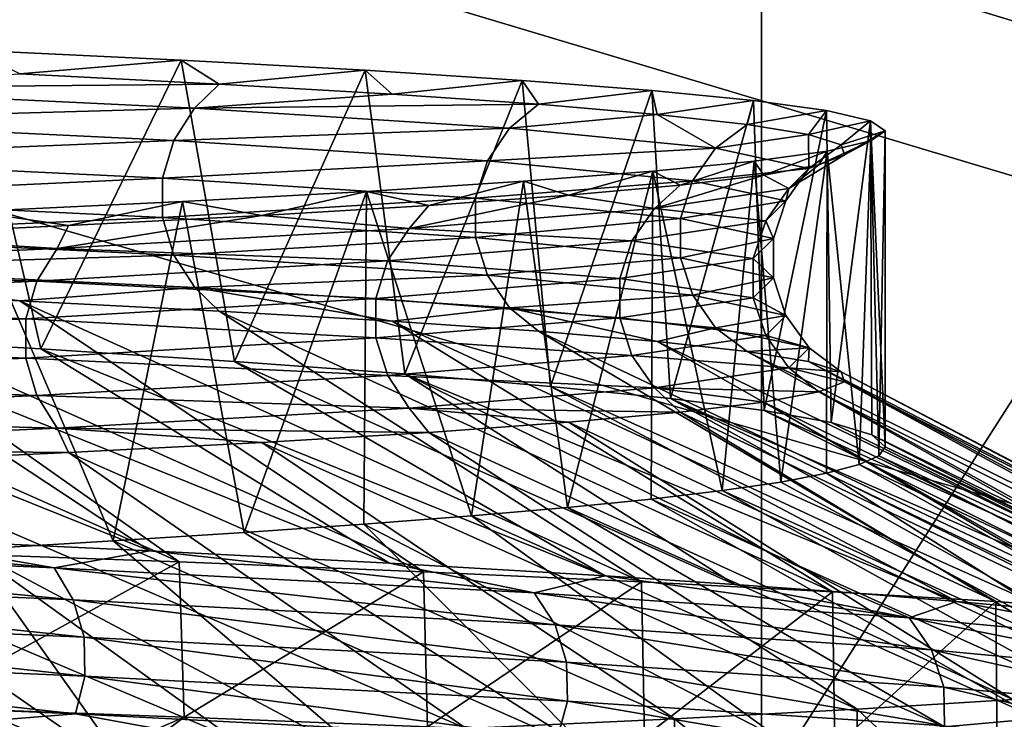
# Model space of a CAD drawing. Header units: metres. Extents: x -206 to 75, y -104 to 104.
# Tile 603 of 656: x 10.56 to 12.48, y -58.96 to -57.59. Entities that reach past the tile are written whole.
import ezdxf

# ---------------------------------------------------------------- set-up
doc = ezdxf.new("R2010")
doc.units = ezdxf.units.M
doc.layers.add('solid_01_1-CONSUMER_THERM_B_125288', color=7, linetype='CONTINUOUS')

msp = doc.modelspace()

# ---------------------------------------------------------------- linework, layer by layer
at = {"layer": 'solid_01_1-CONSUMER_THERM_B_125288'}
for points in [[(-27.776106, 66.214066), (28.050987, 67.836098), (-27.757145, -66.232315)], [(28.050987, 67.836098), (-27.757065, -66.785934), (-27.757145, -66.232315)], [(28.050987, 67.836098), (27.851068, 67.319839), (-27.757065, -66.785934)], [(27.851068, 67.319839), (27.74942, 66.775635), (-27.757065, -66.785934)], [(27.74942, 66.775635), (-28.058632, -67.846397), (-27.858715, -67.330139)], [(27.74942, 66.775635), (27.749498, 66.222015), (-28.058632, -67.846397)], [(27.74942, 66.775635), (-27.858715, -67.330139), (-27.757065, -66.785934)], [(27.749498, 66.222015), (27.768459, -66.224365), (-28.058632, -67.846397)], [(-18.213459, -45.817539, 1.5), (-19.476553, -45.904934, 1.5), (69.506912, -74.995201, 1.5)], [(37.092922, -58.218811, 1.5), (-18.213459, -45.817539, 1.5), (69.506912, -74.995201, 1.5)], [(37.092922, -58.218811, 1.5), (35.395393, -57.260349, 1.5), (-18.213459, -45.817539, 1.5)], [(-19.476553, -45.904934, 1.5), (-20.110367, -46.015713, 1.5), (69.506912, -74.995201, 1.5)], [(-20.110367, -46.015713, 1.5), (-20.738798, -46.171688, 1.5), (69.506912, -74.995201, 1.5)], [(-20.738798, -46.171688, 1.5), (-21.356617, -46.372227, 1.5), (69.506912, -74.995201, 1.5)], [(-21.356617, -46.372227, 1.5), (-21.958729, -46.615906, 1.5), (69.506912, -74.995201, 1.5)], [(-38.864662, -46.52047, 75.400002), (-54.590946, -63.612965, 75.400002), (54.609055, -63.597332, 75.400002)], [(-37.59338, -46.610531, 75.400002), (-38.864662, -46.52047, 75.400002), (54.609055, -63.597332, 75.400002)], [(37.606621, -46.599766, 75.400002), (-37.59338, -46.610531, 75.400002), (54.609055, -63.597332, 75.400002)], [(-21.958729, -46.615906, 1.5), (-22.540312, -46.900536, 1.5), (69.506912, -74.995201, 1.5)], [(-22.540312, -46.900536, 1.5), (-23.096958, -47.223244, 1.5), (69.506912, -74.995201, 1.5)], [(12.00841, -59.103428, 68.382759), (12.006693, -47.103428, 63.5), (13.508074, -56.753216, 67.426552)], [(12.006693, -47.103428, 69.900002), (12.006693, -47.103428, 63.5), (12.00841, -59.103428, 68.382759)], [(12.006693, -47.103428, 69.900002), (12.00841, -59.103428, 68.382759), (12.006907, -48.603428, 69.900002)], [(-23.096958, -47.223244, 1.5), (-24.120508, -47.968487, 1.5), (69.506912, -74.995201, 1.5)], [(-24.120508, -47.968487, 1.5), (-33.833458, -56.120991, 1.5), (69.506912, -74.995201, 1.5)], [(-11.99159, -59.106865, 72.400002), (-11.993093, -48.606865, 72.400002), (12.006907, -48.603428, 72.400002)], [(-11.99159, -59.106865, 72.400002), (12.006907, -48.603428, 72.400002), (12.00841, -59.103428, 72.400002)], [(12.00841, -59.103428, 68.382759), (12.00841, -59.103428, 72.400002), (12.006907, -48.603428, 72.400002)], [(12.006907, -48.603428, 69.900002), (12.00841, -59.103428, 68.382759), (12.006907, -48.603428, 72.400002)], [(16.914204, -64.999992, 22.794239), (9.930267, -64.999992, 10.701812), (9.930284, -50.999832, 10.701828)], [(16.914204, -64.999992, 22.794239), (9.930284, -50.999832, 10.701828), (16.914194, -50.999828, 22.794212)], [(9.934324, -64.999992, 38.295269), (16.914696, -50.999828, 26.200815), (9.93434, -50.999832, 38.29525)], [(16.914705, -64.999992, 26.200787), (16.914696, -50.999828, 26.200815), (9.934324, -64.999992, 38.295269)], [(-33.833458, -56.120991, 1.5), (-35.386375, -57.270309, 1.5), (69.506912, -74.995201, 1.5)], [(12.00841, -59.103428, 68.382759), (13.508074, -56.753216, 67.426552), (13.508768, -61.603214, 69.400002)], [(-35.386375, -57.270309, 1.5), (-37.08342, -58.229198, 1.5), (69.506912, -74.995201, 1.5)], [(10.464289, -57.652504, 18.13126), (10.178154, -58.2122, 17.6833), (10.600187, -58.236435, 18.360113)], [(10.464289, -57.652504, 18.13126), (10.600187, -58.236435, 18.360113), (10.874347, -57.672092, 18.859896)], [(10.55902, -57.699135, 18.439686), (10.464289, -57.652504, 18.13126), (10.874347, -57.672092, 18.859896)], [(10.9484, -57.718887, 19.175774), (10.55902, -57.699135, 18.439686), (10.874347, -57.672092, 18.859896)], [(10.874347, -57.672092, 18.859896), (10.600187, -58.236435, 18.360113), (10.978642, -58.260963, 19.065702)], [(10.874347, -57.672092, 18.859896), (10.978642, -58.260963, 19.065702), (11.233741, -57.691746, 19.614794)], [(10.9484, -57.718887, 19.175774), (10.874347, -57.672092, 18.859896), (11.233741, -57.691746, 19.614794)], [(10.085831, -57.726692, 17.792223), (10.55902, -57.699135, 18.439686), (10.9484, -57.718887, 19.175774)], [(11.286812, -57.738647, 19.936832), (10.9484, -57.718887, 19.175774), (11.233741, -57.691746, 19.614794)], [(11.233741, -57.691746, 19.614794), (10.978642, -58.260963, 19.065702), (11.31161, -58.285492, 19.797911)], [(11.233741, -57.691746, 19.614794), (11.31161, -58.285492, 19.797911), (11.540857, -57.71154, 20.392593)], [(11.286812, -57.738647, 19.936832), (11.233741, -57.691746, 19.614794), (11.540857, -57.71154, 20.392593)], [(10.085831, -57.726692, 17.792223), (10.9484, -57.718887, 19.175774), (10.90079, -57.765907, 19.219688)], [(10.90079, -57.765907, 19.219688), (10.9484, -57.718887, 19.175774), (11.286812, -57.738647, 19.936832)], [(11.572577, -57.7584, 20.719078), (11.286812, -57.738647, 19.936832), (11.540857, -57.71154, 20.392593)], [(11.540857, -57.71154, 20.392593), (11.31161, -58.285492, 19.797911), (11.596231, -58.309761, 20.551636)], [(11.540857, -57.71154, 20.392593), (11.596231, -58.309761, 20.551636), (11.794095, -57.731369, 21.189184)], [(11.572577, -57.7584, 20.719078), (11.540857, -57.71154, 20.392593), (11.794095, -57.731369, 21.189184)], [(10.085831, -57.726692, 17.792223), (10.90079, -57.765907, 19.219688), (10.048231, -57.790157, 17.817228)], [(10.90079, -57.765907, 19.219688), (11.286812, -57.738647, 19.936832), (11.572577, -57.7584, 20.719078)], [(11.804105, -57.778152, 21.518841), (11.572577, -57.7584, 20.719078), (11.794095, -57.731369, 21.189184)], [(11.794095, -57.731369, 21.189184), (11.596231, -58.309761, 20.551636), (11.830369, -58.333633, 21.321239)], [(11.794095, -57.731369, 21.189184), (11.830369, -58.333633, 21.321239), (11.9925, -57.75106, 22.001581)], [(11.804105, -57.778152, 21.518841), (11.794095, -57.731369, 21.189184), (11.9925, -57.75106, 22.001581)], [(10.90079, -57.765907, 19.219688), (11.572577, -57.7584, 20.719078), (11.515558, -57.805122, 20.744205)], [(11.515558, -57.805122, 20.744205), (11.572577, -57.7584, 20.719078), (11.804105, -57.778152, 21.518841)], [(11.980083, -57.797905, 22.332626), (11.804105, -57.778152, 21.518841), (11.9925, -57.75106, 22.001581)], [(11.9925, -57.75106, 22.001581), (11.830369, -58.333633, 21.321239), (12.013207, -58.357155, 22.103127)], [(11.980083, -57.797905, 22.332626), (11.9925, -57.75106, 22.001581), (12.13527, -57.770695, 22.827465)], [(11.9925, -57.75106, 22.001581), (12.013207, -58.357155, 22.103127), (12.13527, -57.770695, 22.827465)], [(10.90079, -57.765907, 19.219688), (10.860152, -57.829372, 19.239374), (10.048231, -57.790157, 17.817228)], [(10.90079, -57.765907, 19.219688), (11.515558, -57.805122, 20.744205), (10.860152, -57.829372, 19.239374)], [(11.515558, -57.805122, 20.744205), (11.804105, -57.778152, 21.518841), (11.918016, -57.844337, 22.337837)], [(11.918016, -57.844337, 22.337837), (11.804105, -57.778152, 21.518841), (11.980083, -57.797905, 22.332626)], [(12.100012, -57.817661, 23.156744), (11.980083, -57.797905, 22.332626), (12.13527, -57.770695, 22.827465)], [(12.13527, -57.770695, 22.827465), (12.013207, -58.357155, 22.103127), (12.14437, -58.380547, 22.894878)], [(12.100012, -57.817661, 23.156744), (12.13527, -57.770695, 22.827465), (12.221265, -57.790417, 23.661652)], [(12.13527, -57.770695, 22.827465), (12.14437, -58.380547, 22.894878), (12.221265, -57.790417, 23.661652)], [(10.048231, -57.790157, 17.817228), (10.860152, -57.829372, 19.239374), (10.027935, -57.863708, 17.830727)], [(11.918016, -57.844337, 22.337837), (11.980083, -57.797905, 22.332626), (12.100012, -57.817661, 23.156744)], [(12.163548, -57.837418, 23.987215), (12.100012, -57.817661, 23.156744), (12.221265, -57.790417, 23.661652)], [(12.221265, -57.790417, 23.661652), (12.14437, -58.380547, 22.894878), (12.223459, -58.40414, 23.694284)], [(12.163548, -57.837418, 23.987215), (12.221265, -57.790417, 23.661652), (12.249986, -57.810234, 24.498199)], [(12.221265, -57.790417, 23.661652), (12.223459, -58.40414, 23.694284), (12.249986, -58.428146, 24.498199)], [(12.221265, -57.790417, 23.661652), (12.249986, -58.428146, 24.498199), (12.249986, -57.810234, 24.498199)], [(11.515558, -57.805122, 20.744205), (11.472629, -57.868587, 20.758207), (10.860152, -57.829372, 19.239374)], [(11.515558, -57.805122, 20.744205), (11.918016, -57.844337, 22.337837), (11.472629, -57.868587, 20.758207)], [(11.918016, -57.844337, 22.337837), (12.100012, -57.817661, 23.156744), (12.100808, -57.883553, 23.971447)], [(12.100808, -57.883553, 23.971447), (12.100012, -57.817661, 23.156744), (12.163548, -57.837418, 23.987215)], [(12.170373, -57.857174, 24.819925), (12.163548, -57.837418, 23.987215), (12.249986, -57.810234, 24.498199)], [(12.170373, -57.857174, 24.819925), (12.249986, -57.810234, 24.498199), (12.221611, -57.830055, 25.333296)], [(12.249986, -57.810234, 24.498199), (12.23731, -58.445328, 25.057119), (12.221611, -57.830055, 25.333296)], [(12.249986, -57.810234, 24.498199), (12.249986, -58.428146, 24.498199), (12.23731, -58.445328, 25.057119)], [(10.860152, -57.829372, 19.239374), (10.838216, -57.902924, 19.25), (10.027935, -57.863708, 17.830727)], [(10.860152, -57.829372, 19.239374), (11.472629, -57.868587, 20.758207), (10.838216, -57.902924, 19.25)], [(12.100808, -57.883553, 23.971447), (12.163548, -57.837418, 23.987215), (12.170373, -57.857174, 24.819925)], [(12.12021, -57.876923, 25.650959), (12.221611, -57.830055, 25.333296), (12.136205, -57.849754, 26.165739)], [(12.12021, -57.876923, 25.650959), (12.170373, -57.857174, 24.819925), (12.221611, -57.830055, 25.333296)], [(12.221611, -57.830055, 25.333296), (12.199057, -58.462505, 25.615866), (12.136205, -57.849754, 26.165739)], [(12.221611, -57.830055, 25.333296), (12.23731, -58.445328, 25.057119), (12.199057, -58.462505, 25.615866)], [(11.918016, -57.844337, 22.337837), (11.873587, -57.907803, 22.345898), (11.472629, -57.868587, 20.758207)], [(11.918016, -57.844337, 22.337837), (12.100808, -57.883553, 23.971447), (11.873587, -57.907803, 22.345898)], [(12.136205, -57.849754, 26.165739), (12.045959, -58.496677, 26.726439), (11.993947, -57.869377, 26.991465)], [(12.013013, -57.896675, 26.47662), (12.136205, -57.849754, 26.165739), (11.993947, -57.869377, 26.991465)], [(12.013013, -57.896675, 26.47662), (12.12021, -57.876923, 25.650959), (12.136205, -57.849754, 26.165739)], [(12.136205, -57.849754, 26.165739), (12.135216, -58.479641, 26.17293), (12.045959, -58.496677, 26.726439)], [(12.136205, -57.849754, 26.165739), (12.199057, -58.462505, 25.615866), (12.135216, -58.479641, 26.17293)], [(10.027935, -57.863708, 17.830727), (10.838216, -57.902924, 19.25), (10.027987, -57.940594, 17.830692)], [(11.472629, -57.868587, 20.758207), (11.449454, -57.942142, 20.765766), (10.838216, -57.902924, 19.25)], [(11.472629, -57.868587, 20.758207), (11.873587, -57.907803, 22.345898), (11.449454, -57.942142, 20.765766)], [(11.993947, -57.869377, 26.991465), (11.931547, -58.513535, 27.274946), (11.795816, -57.889069, 27.804674)], [(11.849571, -57.916431, 27.293224), (11.993947, -57.869377, 26.991465), (11.795816, -57.889069, 27.804674)], [(11.849571, -57.916431, 27.293224), (12.013013, -57.896675, 26.47662), (11.993947, -57.869377, 26.991465)], [(11.993947, -57.869377, 26.991465), (12.045959, -58.496677, 26.726439), (11.931547, -58.513535, 27.274946)], [(12.061333, -57.922768, 25.614693), (12.170373, -57.857174, 24.819925), (12.12021, -57.876923, 25.650959)], [(12.100808, -57.883553, 23.971447), (12.170373, -57.857174, 24.819925), (12.061333, -57.922768, 25.614693)], [(11.795816, -57.889069, 27.804674), (11.628842, -58.546665, 28.351259), (11.5431, -57.908855, 28.601097)], [(11.6309, -57.936188, 28.096834), (11.795816, -57.889069, 27.804674), (11.5431, -57.908855, 28.601097)], [(11.795816, -57.889069, 27.804674), (11.79235, -58.530201, 27.817024), (11.628842, -58.546665, 28.351259)], [(11.6309, -57.936188, 28.096834), (11.849571, -57.916431, 27.293224), (11.795816, -57.889069, 27.804674)], [(11.795816, -57.889069, 27.804674), (11.931547, -58.513535, 27.274946), (11.79235, -58.530201, 27.817024)], [(12.100808, -57.883553, 23.971447), (12.055696, -57.947018, 23.973417), (11.873587, -57.907803, 22.345898)], [(12.061333, -57.922768, 25.614693), (12.12021, -57.876923, 25.650959), (12.013013, -57.896675, 26.47662)], [(12.100808, -57.883553, 23.971447), (12.061333, -57.922768, 25.614693), (12.055696, -57.947018, 23.973417)], [(10.838216, -57.902924, 19.25), (10.838273, -57.979809, 19.249971), (10.027987, -57.940594, 17.830692)], [(10.838216, -57.902924, 19.25), (11.449454, -57.942142, 20.765766), (10.838273, -57.979809, 19.249971)], [(11.5431, -57.908855, 28.601097), (11.441588, -58.562969, 28.876326), (11.236485, -57.928677, 29.378891)], [(11.358077, -57.95594, 28.883472), (11.5431, -57.908855, 28.601097), (11.236485, -57.928677, 29.378891)], [(11.358077, -57.95594, 28.883472), (11.6309, -57.936188, 28.096834), (11.5431, -57.908855, 28.601097)], [(11.5431, -57.908855, 28.601097), (11.628842, -58.546665, 28.351259), (11.441588, -58.562969, 28.876326)], [(11.873587, -57.907803, 22.345898), (11.849603, -57.981358, 22.350248), (11.449454, -57.942142, 20.765766)], [(11.79897, -57.961983, 27.237347), (12.013013, -57.896675, 26.47662), (11.849571, -57.916431, 27.293224)], [(12.061333, -57.922768, 25.614693), (12.013013, -57.896675, 26.47662), (11.79897, -57.961983, 27.237347)], [(11.873587, -57.907803, 22.345898), (12.055696, -57.947018, 23.973417), (11.849603, -57.981358, 22.350248)], [(11.236485, -57.928677, 29.378891), (10.997598, -58.595417, 29.895834), (10.876966, -57.948383, 30.135052)], [(11.032123, -57.975685, 29.649406), (11.236485, -57.928677, 29.378891), (10.876966, -57.948383, 30.135052)], [(11.236485, -57.928677, 29.378891), (11.231024, -58.579193, 29.391449), (10.997598, -58.595417, 29.895834)], [(11.032123, -57.975685, 29.649406), (11.358077, -57.95594, 28.883472), (11.236485, -57.928677, 29.378891)], [(11.236485, -57.928677, 29.378891), (11.441588, -58.562969, 28.876326), (11.231024, -58.579193, 29.391449)], [(11.79897, -57.961983, 27.237347), (11.849571, -57.916431, 27.293224), (11.6309, -57.936188, 28.096834)], [(12.061333, -57.922768, 25.614693), (11.79897, -57.961983, 27.237347), (12.016368, -57.986233, 25.610538)], [(12.061333, -57.922768, 25.614693), (12.016368, -57.986233, 25.610538), (12.055696, -57.947018, 23.973417)], [(10.027987, -57.940594, 17.830692), (10.838273, -57.979809, 19.249971), (10.04838, -58.014114, 17.817129)], [(10.876966, -57.948383, 30.135052), (10.741686, -58.611797, 30.388834), (10.466816, -57.967987, 30.864586)], [(10.654245, -57.995434, 30.391191), (10.876966, -57.948383, 30.135052), (10.466816, -57.967987, 30.864586)], [(10.654245, -57.995434, 30.391191), (11.032123, -57.975685, 29.649406), (10.876966, -57.948383, 30.135052)], [(10.876966, -57.948383, 30.135052), (10.997598, -58.595417, 29.895834), (10.741686, -58.611797, 30.388834)], [(11.449454, -57.942142, 20.765766), (11.449515, -58.019024, 20.765745), (10.838273, -57.979809, 19.249971)], [(11.319901, -58.001202, 28.809788), (11.6309, -57.936188, 28.096834), (11.358077, -57.95594, 28.883472)], [(11.79897, -57.961983, 27.237347), (11.6309, -57.936188, 28.096834), (11.319901, -58.001202, 28.809788)], [(11.449454, -57.942142, 20.765766), (11.849603, -57.981358, 22.350248), (11.449515, -58.019024, 20.765745)], [(12.055696, -57.947018, 23.973417), (12.031344, -58.020573, 23.974482), (11.849603, -57.981358, 22.350248)], [(12.055696, -57.947018, 23.973417), (12.016368, -57.986233, 25.610538), (12.031344, -58.020573, 23.974482)], [(10.22645, -58.01519, 31.105602), (10.654245, -57.995434, 30.391191), (10.466816, -57.967987, 30.864586)], [(10.466816, -57.967987, 30.864586), (10.741686, -58.611797, 30.388834), (10.463609, -58.628441, 30.869858)], [(11.319901, -58.001202, 28.809788), (11.358077, -57.95594, 28.883472), (11.032123, -57.975685, 29.649406)], [(11.79897, -57.961983, 27.237347), (11.319901, -58.001202, 28.809788), (11.754983, -58.025448, 27.22714)], [(11.79897, -57.961983, 27.237347), (11.754983, -58.025448, 27.22714), (12.016368, -57.986233, 25.610538)], [(10.838273, -57.979809, 19.249971), (10.860313, -58.053333, 19.239296), (10.04838, -58.014114, 17.817129)], [(10.632164, -58.040417, 30.302656), (11.032123, -57.975685, 29.649406), (10.654245, -57.995434, 30.391191)], [(11.319901, -58.001202, 28.809788), (11.032123, -57.975685, 29.649406), (10.632164, -58.040417, 30.302656)], [(10.838273, -57.979809, 19.249971), (11.449515, -58.019024, 20.765745), (10.860313, -58.053333, 19.239296)], [(11.849603, -57.981358, 22.350248), (11.849666, -58.058239, 22.350237), (11.449515, -58.019024, 20.765745)], [(12.016368, -57.986233, 25.610538), (11.754983, -58.025448, 27.22714), (11.992095, -58.059788, 25.608295)], [(11.849603, -57.981358, 22.350248), (12.031344, -58.020573, 23.974482), (11.849666, -58.058239, 22.350237)], [(12.016368, -57.986233, 25.610538), (11.992095, -58.059788, 25.608295), (12.031344, -58.020573, 23.974482)], [(10.632164, -58.040417, 30.302656), (10.654245, -57.995434, 30.391191), (10.22645, -58.01519, 31.105602)], [(11.319901, -58.001202, 28.809788), (10.632164, -58.040417, 30.302656), (11.2777, -58.064667, 28.793722)], [(11.319901, -58.001202, 28.809788), (11.2777, -58.064667, 28.793722), (11.754983, -58.025448, 27.22714)], [(10.632164, -58.040417, 30.302656), (10.22645, -58.01519, 31.105602), (9.748425, -58.079632, 31.688696)], [(10.04838, -58.014114, 17.817129), (10.860313, -58.053333, 19.239296), (10.086056, -58.077511, 17.792072)], [(11.449515, -58.019024, 20.765745), (11.472798, -58.092548, 20.758152), (10.860313, -58.053333, 19.239296)], [(11.754983, -58.025448, 27.22714), (11.2777, -58.064667, 28.793722), (11.731239, -58.099003, 27.221632)], [(11.449515, -58.019024, 20.765745), (11.849666, -58.058239, 22.350237), (11.472798, -58.092548, 20.758152)], [(11.754983, -58.025448, 27.22714), (11.731239, -58.099003, 27.221632), (11.992095, -58.059788, 25.608295)], [(12.031344, -58.020573, 23.974482), (12.031408, -58.097454, 23.974478), (11.849666, -58.058239, 22.350237)], [(12.031344, -58.020573, 23.974482), (11.992095, -58.059788, 25.608295), (12.031408, -58.097454, 23.974478)], [(10.632164, -58.040417, 30.302656), (9.748425, -58.079632, 31.688696), (10.592527, -58.103882, 30.281025)], [(10.632164, -58.040417, 30.302656), (10.592527, -58.103882, 30.281025), (11.2777, -58.064667, 28.793722)], [(10.860313, -58.053333, 19.239296), (10.901033, -58.116726, 19.21957), (10.086056, -58.077511, 17.792072)], [(11.2777, -58.064667, 28.793722), (10.592527, -58.103882, 30.281025), (11.25492, -58.138218, 28.785048)], [(10.860313, -58.053333, 19.239296), (11.472798, -58.092548, 20.758152), (10.901033, -58.116726, 19.21957)], [(11.2777, -58.064667, 28.793722), (11.25492, -58.138218, 28.785048), (11.731239, -58.099003, 27.221632)], [(11.849666, -58.058239, 22.350237), (11.873762, -58.131763, 22.345865), (11.472798, -58.092548, 20.758152)], [(11.992095, -58.059788, 25.608295), (11.731239, -58.099003, 27.221632), (11.992159, -58.136669, 25.608301)], [(11.849666, -58.058239, 22.350237), (12.031408, -58.097454, 23.974478), (11.873762, -58.131763, 22.345865)], [(11.992095, -58.059788, 25.608295), (11.992159, -58.136669, 25.608301), (12.031408, -58.097454, 23.974478)], [(9.748425, -58.079632, 31.688696), (9.712082, -58.143097, 31.661896), (10.592527, -58.103882, 30.281025)], [(10.086056, -58.077511, 17.792072), (10.559026, -58.142822, 18.439693), (10.120296, -58.12307, 17.732151)], [(10.086056, -58.077511, 17.792072), (10.901033, -58.116726, 19.21957), (10.559026, -58.142822, 18.439693)], [(10.870577, -58.652836, 17.011972), (9.633925, -58.103317, 17.056414), (10.120296, -58.12307, 17.732151)], [(10.870577, -58.652836, 17.011972), (10.344688, -58.633598, 16.300768), (9.633925, -58.103317, 17.056414)], [(10.592527, -58.103882, 30.281025), (9.712082, -58.143097, 31.661896), (10.571131, -58.177437, 30.269346)], [(10.592527, -58.103882, 30.281025), (10.571131, -58.177437, 30.269346), (11.25492, -58.138218, 28.785048)], [(11.472798, -58.092548, 20.758152), (11.515815, -58.155941, 20.744122), (10.901033, -58.116726, 19.21957)], [(11.731239, -58.099003, 27.221632), (11.25492, -58.138218, 28.785048), (11.731301, -58.175884, 27.221647)], [(11.472798, -58.092548, 20.758152), (11.873762, -58.131763, 22.345865), (11.515815, -58.155941, 20.744122)], [(11.731239, -58.099003, 27.221632), (11.731301, -58.175884, 27.221647), (11.992159, -58.136669, 25.608301)], [(12.031408, -58.097454, 23.974478), (12.055875, -58.170979, 23.97341), (11.873762, -58.131763, 22.345865)], [(12.031408, -58.097454, 23.974478), (11.992159, -58.136669, 25.608301), (12.055875, -58.170979, 23.97341)], [(11.347653, -58.672226, 17.7568), (10.120296, -58.12307, 17.732151), (10.559026, -58.142822, 18.439693)], [(11.347653, -58.672226, 17.7568), (10.870577, -58.652836, 17.011972), (10.120296, -58.12307, 17.732151)], [(10.901033, -58.116726, 19.21957), (10.948403, -58.162575, 19.175783), (10.559026, -58.142822, 18.439693)], [(10.901033, -58.116726, 19.21957), (11.286816, -58.182331, 19.936842), (10.948403, -58.162575, 19.175783)], [(10.901033, -58.116726, 19.21957), (11.515815, -58.155941, 20.744122), (11.286816, -58.182331, 19.936842)], [(9.712082, -58.143097, 31.661896), (9.692464, -58.216652, 31.647429), (10.571131, -58.177437, 30.269346)], [(11.773778, -58.691715, 18.531906), (10.559026, -58.142822, 18.439693), (10.948403, -58.162575, 19.175783)], [(11.773778, -58.691715, 18.531906), (11.347653, -58.672226, 17.7568), (10.559026, -58.142822, 18.439693)], [(11.25492, -58.138218, 28.785048), (10.571131, -58.177437, 30.269346), (11.254979, -58.215103, 28.78507)], [(11.25492, -58.138218, 28.785048), (11.254979, -58.215103, 28.78507), (11.731301, -58.175884, 27.221647)], [(11.873762, -58.131763, 22.345865), (11.918283, -58.195156, 22.33779), (11.515815, -58.155941, 20.744122)], [(11.992159, -58.136669, 25.608301), (11.731301, -58.175884, 27.221647), (12.016545, -58.210194, 25.610554)], [(11.873762, -58.131763, 22.345865), (12.055875, -58.170979, 23.97341), (11.918283, -58.195156, 22.33779)], [(11.992159, -58.136669, 25.608301), (12.016545, -58.210194, 25.610554), (12.055875, -58.170979, 23.97341)], [(12.147036, -58.711109, 19.333811), (10.948403, -58.162575, 19.175783), (11.286816, -58.182331, 19.936842)], [(12.147036, -58.711109, 19.333811), (11.773778, -58.691715, 18.531906), (10.948403, -58.162575, 19.175783)], [(11.515815, -58.155941, 20.744122), (11.57258, -58.202087, 20.719088), (11.286816, -58.182331, 19.936842)], [(11.515815, -58.155941, 20.744122), (11.804108, -58.22184, 21.51885), (11.57258, -58.202087, 20.719088)], [(11.515815, -58.155941, 20.744122), (11.918283, -58.195156, 22.33779), (11.804108, -58.22184, 21.51885)], [(10.571131, -58.177437, 30.269346), (9.692464, -58.216652, 31.647429), (10.571187, -58.254318, 30.269377)], [(10.571131, -58.177437, 30.269346), (10.571187, -58.254318, 30.269377), (11.254979, -58.215103, 28.78507)], [(11.731301, -58.175884, 27.221647), (11.254979, -58.215103, 28.78507), (11.755157, -58.249409, 27.227182)], [(12.465751, -58.730362, 20.158911), (11.286816, -58.182331, 19.936842), (11.57258, -58.202087, 20.719088)], [(12.465751, -58.730362, 20.158911), (12.147036, -58.711109, 19.333811), (11.286816, -58.182331, 19.936842)], [(11.731301, -58.175884, 27.221647), (11.755157, -58.249409, 27.227182), (12.016545, -58.210194, 25.610554)], [(12.055875, -58.170979, 23.97341), (12.101078, -58.234371, 23.971436), (11.918283, -58.195156, 22.33779)], [(12.055875, -58.170979, 23.97341), (12.016545, -58.210194, 25.610554), (12.101078, -58.234371, 23.971436)], [(9.713668, -58.188538, 17.036297), (10.296833, -58.606808, 16.384321), (10.813088, -58.631031, 17.085487)], [(10.178154, -58.2122, 17.6833), (9.713668, -58.188538, 17.036297), (10.813088, -58.631031, 17.085487)], [(12.728492, -58.749592, 21.003502), (11.57258, -58.202087, 20.719088), (11.804108, -58.22184, 21.51885)], [(12.728492, -58.749592, 21.003502), (12.465751, -58.730362, 20.158911), (11.57258, -58.202087, 20.719088)], [(11.918283, -58.195156, 22.33779), (11.980085, -58.241592, 22.332638), (11.804108, -58.22184, 21.51885)], [(11.918283, -58.195156, 22.33779), (12.101078, -58.234371, 23.971436), (11.980085, -58.241592, 22.332638)], [(9.692464, -58.216652, 31.647429), (9.692515, -58.293533, 31.647467), (10.571187, -58.254318, 30.269377)], [(10.178154, -58.2122, 17.6833), (10.813088, -58.631031, 17.085487), (11.281527, -58.655518, 17.820671)], [(10.600187, -58.236435, 18.360113), (10.178154, -58.2122, 17.6833), (11.281527, -58.655518, 17.820671)], [(11.254979, -58.215103, 28.78507), (10.571187, -58.254318, 30.269377), (11.277866, -58.288624, 28.793785)], [(11.254979, -58.215103, 28.78507), (11.277866, -58.288624, 28.793785), (11.755157, -58.249409, 27.227182)], [(12.016545, -58.210194, 25.610554), (11.755157, -58.249409, 27.227182), (12.061602, -58.27359, 25.614717)], [(12.934079, -58.76899, 21.863792), (11.804108, -58.22184, 21.51885), (11.980085, -58.241592, 22.332638)], [(12.934079, -58.76899, 21.863792), (12.728492, -58.749592, 21.003502), (11.804108, -58.22184, 21.51885)], [(12.016545, -58.210194, 25.610554), (12.061602, -58.27359, 25.614717), (12.101078, -58.234371, 23.971436)], [(-37.08342, -58.229198, 1.5), (-37.97641, -58.629772, 1.5), (69.506912, -74.995201, 1.5)], [(10.600187, -58.236435, 18.360113), (11.281527, -58.655518, 17.820671), (11.70297, -58.680325, 18.591856)], [(10.978642, -58.260963, 19.065702), (10.600187, -58.236435, 18.360113), (11.70297, -58.680325, 18.591856)], [(12.101078, -58.234371, 23.971436), (12.100013, -58.261349, 23.156755), (11.980085, -58.241592, 22.332638)], [(13.081592, -58.788475, 22.735926), (11.980085, -58.241592, 22.332638), (12.100013, -58.261349, 23.156755)], [(13.081592, -58.788475, 22.735926), (12.934079, -58.76899, 21.863792), (11.980085, -58.241592, 22.332638)], [(12.101078, -58.234371, 23.971436), (12.061602, -58.27359, 25.614717), (12.163548, -58.281105, 23.987225)], [(12.101078, -58.234371, 23.971436), (12.163548, -58.281105, 23.987225), (12.100013, -58.261349, 23.156755)], [(10.571187, -58.254318, 30.269377), (9.692515, -58.293533, 31.647467), (10.592684, -58.327843, 30.281109)], [(10.571187, -58.254318, 30.269377), (10.592684, -58.327843, 30.281109), (11.277866, -58.288624, 28.793785)], [(11.755157, -58.249409, 27.227182), (11.277866, -58.288624, 28.793785), (11.799233, -58.312805, 27.237408)], [(11.755157, -58.249409, 27.227182), (11.799233, -58.312805, 27.237408), (12.061602, -58.27359, 25.614717)], [(10.978642, -58.260963, 19.065702), (11.70297, -58.680325, 18.591856), (11.955846, -58.696918, 19.123156)], [(11.31161, -58.285492, 19.797911), (10.978642, -58.260963, 19.065702), (11.955846, -58.696918, 19.123156)], [(12.061602, -58.27359, 25.614717), (11.799233, -58.312805, 27.237408), (12.120209, -58.32061, 25.65097)], [(12.061602, -58.27359, 25.614717), (12.170372, -58.300861, 24.819937), (12.163548, -58.281105, 23.987225)], [(12.061602, -58.27359, 25.614717), (12.120209, -58.32061, 25.65097), (12.170372, -58.300861, 24.819937)], [(13.170364, -58.807877, 23.615976), (12.100013, -58.261349, 23.156755), (12.163548, -58.281105, 23.987225)], [(13.170364, -58.807877, 23.615976), (13.081592, -58.788475, 22.735926), (12.100013, -58.261349, 23.156755)], [(9.692515, -58.293533, 31.647467), (9.712226, -58.367058, 31.662003), (10.592684, -58.327843, 30.281109)], [(11.277866, -58.288624, 28.793785), (10.592684, -58.327843, 30.281109), (11.320153, -58.35202, 28.809885)], [(11.277866, -58.288624, 28.793785), (11.320153, -58.35202, 28.809885), (11.799233, -58.312805, 27.237408)], [(11.31161, -58.285492, 19.797911), (12.184959, -58.713478, 19.665728), (12.389693, -58.729973, 20.218079)], [(11.596231, -58.309761, 20.551636), (11.31161, -58.285492, 19.797911), (12.389693, -58.729973, 20.218079)], [(11.31161, -58.285492, 19.797911), (11.955846, -58.696918, 19.123156), (12.184959, -58.713478, 19.665728)], [(13.2, -58.826988, 24.5), (12.163548, -58.281105, 23.987225), (12.170372, -58.300861, 24.819937)], [(13.2, -58.826988, 24.5), (13.170364, -58.807877, 23.615976), (12.163548, -58.281105, 23.987225)], [(11.799233, -58.312805, 27.237408), (11.320153, -58.35202, 28.809885), (11.849568, -58.360119, 27.293234)], [(11.596231, -58.309761, 20.551636), (12.389693, -58.729973, 20.218079), (12.569623, -58.746395, 20.77899)], [(11.830369, -58.333633, 21.321239), (11.596231, -58.309761, 20.551636), (12.569623, -58.746395, 20.77899)], [(11.799233, -58.312805, 27.237408), (12.013011, -58.340363, 26.476629), (12.120209, -58.32061, 25.65097)], [(11.799233, -58.312805, 27.237408), (11.849568, -58.360119, 27.293234), (12.013011, -58.340363, 26.476629)], [(13.17173, -58.845913, 25.363438), (12.170372, -58.300861, 24.819937), (12.120209, -58.32061, 25.65097)], [(13.17173, -58.845913, 25.363438), (13.2, -58.826988, 24.5), (12.170372, -58.300861, 24.819937)], [(10.592684, -58.327843, 30.281109), (9.712226, -58.367058, 31.662003), (10.632401, -58.391235, 30.302786)], [(10.592684, -58.327843, 30.281109), (10.632401, -58.391235, 30.302786), (11.320153, -58.35202, 28.809885)], [(11.830369, -58.333633, 21.321239), (12.724339, -58.762737, 21.347208), (12.853513, -58.779026, 21.921635)], [(12.013207, -58.357155, 22.103127), (11.830369, -58.333633, 21.321239), (12.853513, -58.779026, 21.921635)], [(11.830369, -58.333633, 21.321239), (12.569623, -58.746395, 20.77899), (12.724339, -58.762737, 21.347208)], [(13.086998, -58.864841, 26.223513), (12.120209, -58.32061, 25.65097), (12.013011, -58.340363, 26.476629)], [(13.086998, -58.864841, 26.223513), (13.17173, -58.845913, 25.363438), (12.120209, -58.32061, 25.65097)], [(11.320153, -58.35202, 28.809885), (10.632401, -58.391235, 30.302786), (11.358073, -58.399624, 28.883482)], [(11.320153, -58.35202, 28.809885), (11.630898, -58.379875, 28.096844), (11.849568, -58.360119, 27.293234)], [(11.320153, -58.35202, 28.809885), (11.358073, -58.399624, 28.883482), (11.630898, -58.379875, 28.096844)], [(12.946302, -58.883869, 27.07551), (12.013011, -58.340363, 26.476629), (11.849568, -58.360119, 27.293234)], [(12.946302, -58.883869, 27.07551), (13.086998, -58.864841, 26.223513), (12.013011, -58.340363, 26.476629)], [(9.712226, -58.367058, 31.662003), (9.748642, -58.43045, 31.688856), (10.632401, -58.391235, 30.302786)], [(12.750014, -58.90284, 27.917181), (11.849568, -58.360119, 27.293234), (11.630898, -58.379875, 28.096844)], [(12.750014, -58.90284, 27.917181), (12.946302, -58.883869, 27.07551), (11.849568, -58.360119, 27.293234)], [(12.013207, -58.357155, 22.103127), (12.853513, -58.779026, 21.921635), (12.998302, -58.803333, 22.789526)], [(12.14437, -58.380547, 22.894878), (12.013207, -58.357155, 22.103127), (12.998302, -58.803333, 22.789526)], [(10.632401, -58.391235, 30.302786), (9.748642, -58.43045, 31.688856), (10.654241, -58.439121, 30.391201)], [(10.632401, -58.391235, 30.302786), (11.032118, -58.419373, 29.649416), (11.358073, -58.399624, 28.883482)], [(10.632401, -58.391235, 30.302786), (10.654241, -58.439121, 30.391201), (11.032118, -58.419373, 29.649416)], [(12.49919, -58.921669, 28.743849), (11.630898, -58.379875, 28.096844), (11.358073, -58.399624, 28.883482)], [(12.49919, -58.921669, 28.743849), (12.750014, -58.90284, 27.917181), (11.630898, -58.379875, 28.096844)], [(12.223459, -58.40414, 23.694284), (12.14437, -58.380547, 22.894878), (12.998302, -58.803333, 22.789526)], [(12.194778, -58.940445, 29.552464), (11.358073, -58.399624, 28.883482), (11.032118, -58.419373, 29.649416)], [(12.194778, -58.940445, 29.552464), (12.49919, -58.921669, 28.743849), (11.358073, -58.399624, 28.883482)], [(12.223459, -58.40414, 23.694284), (12.998302, -58.803333, 22.789526), (13.083872, -58.827538, 23.658077)], [(12.249986, -58.428146, 24.498199), (12.223459, -58.40414, 23.694284), (13.083872, -58.827538, 23.658077)], [(9.748642, -58.43045, 31.688856), (10.226445, -58.458874, 31.105612), (10.654241, -58.439121, 30.391201)], [(11.838104, -58.959335, 30.33946), (11.032118, -58.419373, 29.649416), (10.654241, -58.439121, 30.391201)], [(11.838104, -58.959335, 30.33946), (12.194778, -58.940445, 29.552464), (11.032118, -58.419373, 29.649416)], [(12.23731, -58.445328, 25.057119), (12.249986, -58.428146, 24.498199), (13.110754, -58.851902, 24.527887)], [(12.249986, -58.428146, 24.498199), (13.083872, -58.827538, 23.658077), (13.110754, -58.851902, 24.527887)], [(11.431106, -58.978355, 31.100744), (10.654241, -58.439121, 30.391201), (10.226445, -58.458874, 31.105612)], [(11.431106, -58.978355, 31.100744), (11.838104, -58.959335, 30.33946), (10.654241, -58.439121, 30.391201)], [(12.199057, -58.462505, 25.615866), (12.23731, -58.445328, 25.057119), (13.078883, -58.876614, 25.403736)], [(12.23731, -58.445328, 25.057119), (13.110754, -58.851902, 24.527887), (13.078883, -58.876614, 25.403736)], [(10.975015, -58.99733, 31.834103), (10.226445, -58.458874, 31.105612), (9.751022, -58.478626, 31.78923)], [(10.975015, -58.99733, 31.834103), (11.431106, -58.978355, 31.100744), (10.226445, -58.458874, 31.105612)], [(12.135216, -58.479641, 26.17293), (12.199057, -58.462505, 25.615866), (12.987772, -58.901497, 26.280861)], [(12.199057, -58.462505, 25.615866), (13.078883, -58.876614, 25.403736), (12.987772, -58.901497, 26.280861)], [(10.471899, -59.016174, 32.536125), (10.975015, -58.99733, 31.834103), (9.751022, -58.478626, 31.78923)], [(12.045959, -58.496677, 26.726439), (12.135216, -58.479641, 26.17293), (12.83789, -58.926315, 27.151333)], [(12.135216, -58.479641, 26.17293), (12.987772, -58.901497, 26.280861), (12.83789, -58.926315, 27.151333)], [(11.931547, -58.513535, 27.274946), (12.045959, -58.496677, 26.726439), (12.83789, -58.926315, 27.151333)], [(11.79235, -58.530201, 27.817024), (11.931547, -58.513535, 27.274946), (12.70575, -58.94278, 27.725422)], [(11.931547, -58.513535, 27.274946), (12.83789, -58.926315, 27.151333), (12.70575, -58.94278, 27.725422)], [(11.441588, -58.562969, 28.876326), (11.628842, -58.546665, 28.351259), (12.365569, -58.975483, 28.852724)], [(11.628842, -58.546665, 28.351259), (11.79235, -58.530201, 27.817024), (12.548194, -58.959167, 28.29299)], [(11.628842, -58.546665, 28.351259), (12.548194, -58.959167, 28.29299), (12.365569, -58.975483, 28.852724)], [(11.79235, -58.530201, 27.817024), (12.70575, -58.94278, 27.725422), (12.548194, -58.959167, 28.29299)], [(11.231024, -58.579193, 29.391449), (11.441588, -58.562969, 28.876326), (12.045648, -58.999855, 29.674578)], [(11.441588, -58.562969, 28.876326), (12.365569, -58.975483, 28.852724), (12.045648, -58.999855, 29.674578)], [(10.626238, -58.664589, 16.714069), (9.730236, -58.582546, 15.714131), (9.497701, -58.615868, 15.374755)], [(10.626238, -58.664589, 16.714069), (10.296833, -58.606808, 16.384321), (9.730236, -58.582546, 15.714131)], [(10.997598, -58.595417, 29.895834), (11.231024, -58.579193, 29.391449), (11.673929, -59.024082, 30.46755)], [(11.231024, -58.579193, 29.391449), (12.045648, -58.999855, 29.674578), (11.673929, -59.024082, 30.46755)], [(10.626238, -58.664589, 16.714069), (10.813088, -58.631031, 17.085487), (10.296833, -58.606808, 16.384321)], [(10.741686, -58.611797, 30.388834), (10.997598, -58.595417, 29.895834), (11.673929, -59.024082, 30.46755)], [(9.497701, -58.615868, 15.374755), (9.531281, -58.67849, 15.342496), (10.663808, -58.727207, 16.686546)], [(10.626238, -58.664589, 16.714069), (9.497701, -58.615868, 15.374755), (10.663808, -58.727207, 16.686546)], [(10.463609, -58.628441, 30.869858), (10.741686, -58.611797, 30.388834), (11.252583, -59.048344, 31.228746)], [(10.741686, -58.611797, 30.388834), (11.673929, -59.024082, 30.46755), (11.252583, -59.048344, 31.228746)], [(-37.97641, -58.629772, 1.5), (-38.893284, -58.974602, 1.5), (69.506912, -74.995201, 1.5)], [(9.84224, -58.662411, 31.79332), (10.163714, -58.645348, 31.338211), (10.779214, -59.072918, 31.962593)], [(10.163714, -58.645348, 31.338211), (10.463609, -58.628441, 30.869858), (10.779214, -59.072918, 31.962593)], [(10.870577, -58.652836, 17.011972), (10.356303, -58.936832, 16.315443), (10.344688, -58.633598, 16.300768)], [(10.463609, -58.628441, 30.869858), (11.252583, -59.048344, 31.228746), (10.779214, -59.072918, 31.962593)], [(11.563948, -58.71331, 18.192904), (10.813088, -58.631031, 17.085487), (10.626238, -58.664589, 16.714069)], [(11.563948, -58.71331, 18.192904), (11.281527, -58.655518, 17.820671), (10.813088, -58.631031, 17.085487)], [(9.84224, -58.662411, 31.79332), (10.779214, -59.072918, 31.962593), (10.253508, -59.097767, 32.668629)], [(10.870577, -58.652836, 17.011972), (10.88019, -58.956116, 17.025948), (10.356303, -58.936832, 16.315443)], [(10.626238, -58.664589, 16.714069), (10.663808, -58.727207, 16.686546), (11.604831, -58.775928, 18.17061)], [(11.563948, -58.71331, 18.192904), (10.626238, -58.664589, 16.714069), (11.604831, -58.775928, 18.17061)], [(11.347653, -58.672226, 17.7568), (10.88019, -58.956116, 17.025948), (10.870577, -58.652836, 17.011972)], [(11.563948, -58.71331, 18.192904), (11.70297, -58.680325, 18.591856), (11.281527, -58.655518, 17.820671)], [(9.531281, -58.67849, 15.342496), (9.549925, -58.751282, 15.324598), (10.684664, -58.799999, 16.671278)], [(10.663808, -58.727207, 16.686546), (9.531281, -58.67849, 15.342496), (10.684664, -58.799999, 16.671278)], [(11.347653, -58.672226, 17.7568), (11.355372, -58.975529, 17.769806), (10.88019, -58.956116, 17.025948)], [(11.773778, -58.691715, 18.531906), (11.355372, -58.975529, 17.769806), (11.347653, -58.672226, 17.7568)], [(12.296718, -58.762028, 19.784264), (11.70297, -58.680325, 18.591856), (11.563948, -58.71331, 18.192904)], [(12.296718, -58.762028, 19.784264), (11.955846, -58.696918, 19.123156), (11.70297, -58.680325, 18.591856)], [(11.773778, -58.691715, 18.531906), (11.779593, -58.994953, 18.543392), (11.355372, -58.975529, 17.769806)], [(12.147036, -58.711109, 19.333811), (11.779593, -58.994953, 18.543392), (11.773778, -58.691715, 18.531906)], [(12.296718, -58.762028, 19.784264), (12.184959, -58.713478, 19.665728), (11.955846, -58.696918, 19.123156)], [(11.563948, -58.71331, 18.192904), (11.604831, -58.775928, 18.17061), (12.34019, -58.824646, 19.767597)], [(12.296718, -58.762028, 19.784264), (11.563948, -58.71331, 18.192904), (12.34019, -58.824646, 19.767597)], [(12.147036, -58.711109, 19.333811), (12.151165, -59.01421, 19.343529), (11.779593, -58.994953, 18.543392)], [(12.465751, -58.730362, 20.158911), (12.151165, -59.01421, 19.343529), (12.147036, -58.711109, 19.333811)], [(12.296718, -58.762028, 19.784264), (12.389693, -58.729973, 20.218079), (12.184959, -58.713478, 19.665728)], [(10.663808, -58.727207, 16.686546), (10.684664, -58.799999, 16.671278), (11.627524, -58.848717, 18.158245)], [(11.604831, -58.775928, 18.17061), (10.663808, -58.727207, 16.686546), (11.627524, -58.848717, 18.158245)], [(12.465751, -58.730362, 20.158911), (12.468639, -59.033386, 20.167215), (12.151165, -59.01421, 19.343529)], [(12.814494, -58.810749, 21.458342), (12.389693, -58.729973, 20.218079), (12.296718, -58.762028, 19.784264)], [(12.814494, -58.810749, 21.458342), (12.569623, -58.746395, 20.77899), (12.389693, -58.729973, 20.218079)], [(12.728492, -58.749592, 21.003502), (12.468639, -59.033386, 20.167215), (12.465751, -58.730362, 20.158911)], [(9.549925, -58.751282, 15.324598), (9.551165, -58.827339, 15.323427), (10.686048, -58.876057, 16.670282)], [(10.684664, -58.799999, 16.671278), (9.549925, -58.751282, 15.324598), (10.686048, -58.876057, 16.670282)], [(12.728492, -58.749592, 21.003502), (12.73035, -59.052662, 21.010271), (12.468639, -59.033386, 20.167215)], [(11.604831, -58.775928, 18.17061), (11.627524, -58.848717, 18.158245), (12.364319, -58.897434, 19.758354)], [(12.34019, -58.824646, 19.767597), (11.604831, -58.775928, 18.17061), (12.364319, -58.897434, 19.758354)], [(12.296718, -58.762028, 19.784264), (12.34019, -58.824646, 19.767597), (12.859796, -58.873367, 21.447594)], [(12.814494, -58.810749, 21.458342), (12.296718, -58.762028, 19.784264), (12.859796, -58.873367, 21.447594)], [(10.684664, -58.799999, 16.671278), (10.686048, -58.876057, 16.670282), (11.629029, -58.924778, 18.15744)], [(11.627524, -58.848717, 18.158245), (10.684664, -58.799999, 16.671278), (11.629029, -58.924778, 18.15744)], [(9.551165, -58.827339, 15.323427), (9.534951, -58.901119, 15.339018), (10.667906, -58.949841, 16.683586)], [(10.686048, -58.876057, 16.670282), (9.551165, -58.827339, 15.323427), (10.667906, -58.949841, 16.683586)], [(12.34019, -58.824646, 19.767597), (12.364319, -58.897434, 19.758354), (12.884938, -58.946152, 21.441635)], [(12.859796, -58.873367, 21.447594), (12.34019, -58.824646, 19.767597), (12.884938, -58.946152, 21.441635)], [(11.627524, -58.848717, 18.158245), (11.629029, -58.924778, 18.15744), (12.365917, -58.973495, 19.757757)], [(12.364319, -58.897434, 19.758354), (11.627524, -58.848717, 18.158245), (12.365917, -58.973495, 19.757757)], [(10.686048, -58.876057, 16.670282), (10.667906, -58.949841, 16.683586), (11.609283, -58.998562, 18.168222)], [(11.629029, -58.924778, 18.15744), (10.686048, -58.876057, 16.670282), (11.609283, -58.998562, 18.168222)], [(10.139938, -58.992149, 16.079271), (10.667906, -58.949841, 16.683586), (9.534951, -58.901119, 15.339018)], [(12.364319, -58.897434, 19.758354), (12.365917, -58.973495, 19.757757), (12.886602, -59.022213, 21.441256)], [(12.884938, -58.946152, 21.441635), (12.364319, -58.897434, 19.758354), (12.886602, -59.022213, 21.441256)], [(11.629029, -58.924778, 18.15744), (11.609283, -58.998562, 18.168222), (12.344917, -59.047283, 19.765821)], [(12.365917, -58.973495, 19.757757), (11.629029, -58.924778, 18.15744), (12.344917, -59.047283, 19.765821)], [(12.194778, -58.940445, 29.552464), (12.499151, -59.224499, 28.743963), (12.49919, -58.921669, 28.743849)], [(10.356303, -58.936832, 16.315443), (10.88019, -58.956116, 17.025948), (9.678264, -59.475655, 17.114491)], [(10.139938, -58.992149, 16.079271), (11.162734, -59.040604, 17.490103), (10.667906, -58.949841, 16.683586)], [(11.162734, -59.040604, 17.490103), (11.609283, -58.998562, 18.168222), (10.667906, -58.949841, 16.683586)], [(11.838104, -58.959335, 30.33946), (12.194754, -59.243332, 29.552523), (12.194778, -58.940445, 29.552464)], [(12.194778, -58.940445, 29.552464), (12.194754, -59.243332, 29.552523), (12.499151, -59.224499, 28.743963)], [(10.88019, -58.956116, 17.025948), (10.160539, -59.495407, 17.793407), (9.678264, -59.475655, 17.114491)], [(10.88019, -58.956116, 17.025948), (11.355372, -58.975529, 17.769806), (10.160539, -59.495407, 17.793407)], [(11.431106, -58.978355, 31.100744), (11.838032, -59.262306, 30.339607), (11.838104, -58.959335, 30.33946)], [(11.838104, -58.959335, 30.33946), (11.838032, -59.262306, 30.339607), (12.194754, -59.243332, 29.552523)], [(12.584633, -59.00563, 28.383245), (12.365569, -58.975483, 28.852724), (12.548194, -58.959167, 28.29299)]]:
    msp.add_3dface(points, dxfattribs=at)

doc.saveas('drawing.dxf')
